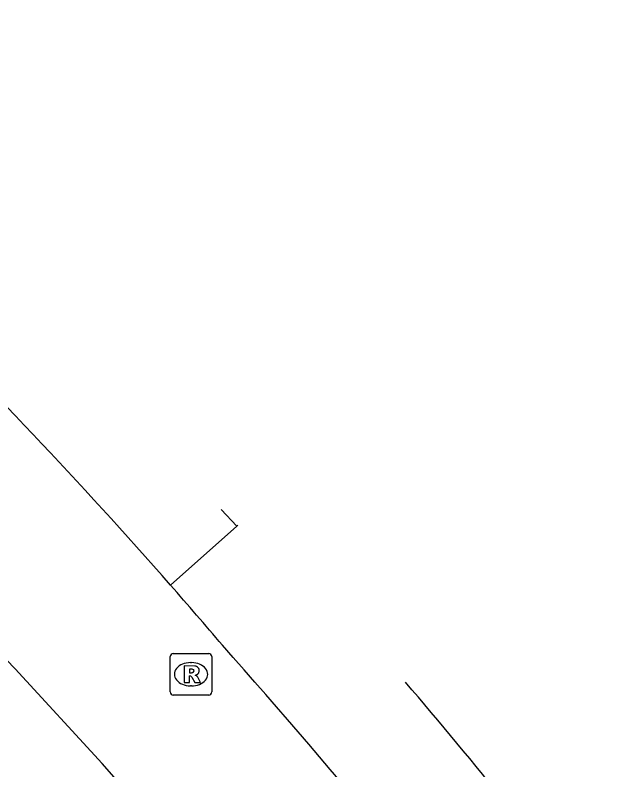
# Model space of a CAD drawing. Extents: x 161087 to 161922, y 382574 to 383873.
# Drawn here: x 161816.52 to 161830.74, y 382984.27 to 383002.43 of the extents above; entities that cross this region are included whole.
import ezdxf

# ---------------------------------------------------------------- set-up
doc = ezdxf.new("R2010")
doc.units = 0
for name, color, linetype in [('IMGEO_Berm_gesloten', 7, 'Continuous'), ('IMGEO_Berm_open', 7, 'Continuous'), ('IMGEO_Fietspad_gesloten', 7, 'Continuous'), ('IMGEO_Rijbaan_lokaal_gesloten', 7, 'Continuous'), ('IMGEO_Rioolput', 7, 'Continuous')]:
    doc.layers.add(name, color=color, linetype=linetype)

msp = doc.modelspace()

# ---------------------------------------------------------------- linework, layer by layer
at = {"layer": 'IMGEO_Berm_gesloten'}
for points in [[(161821.861, 382990.133), (161821.482, 382990.533)], [(161821.885, 382990.155), (161821.861, 382990.133)]]:
    msp.add_lwpolyline(points, dxfattribs=at)
at = {"layer": 'IMGEO_Berm_open'}
msp.add_lwpolyline([(161821.861, 382990.133), (161820.261, 382988.714)], dxfattribs=at)
at = {"layer": 'IMGEO_Fietspad_gesloten'}
msp.add_lwpolyline([(161816.523, 382986.699), (161818.616, 382984.42)], dxfattribs=at)
for centre, radius, start, end in [((161722.56, 382903.005), 129.967, 41.25917, 49.91047), ((161694.989, 382870.23), 168.332, 43.78095, 50.26107), ((161723.051, 382903.427), 129.32, 40.4157, 41.26194), ((161693.413, 382873.523), 171.309, 37.36751, 41.60412), ((161691.885, 382872.318), 169.197, 36.72109, 41.49503)]:
    msp.add_arc(centre, radius, start, end, dxfattribs=at)
at = {"layer": 'IMGEO_Rijbaan_lokaal_gesloten'}
msp.add_arc((161728.9, 382903.401), 127.66, 37.08668, 40.54087, dxfattribs=at)
at = {"layer": 'IMGEO_Rioolput'}
for p, q in [((161820.255, 382986.142), (161820.255, 382986.994)), ((161820.33, 382987.068), (161821.182, 382987.068)), ((161821.256, 382986.994), (161821.256, 382986.142)), ((161820.743, 382986.848), (161820.768, 382986.848)), ((161820.766, 382986.288), (161820.741, 382986.288)), ((161821.182, 382986.068), (161820.33, 382986.068))]:
    msp.add_line(p, q, dxfattribs=at)
for points in [[(161820.255, 382986.142), (161820.255, 382986.994)], [(161820.33, 382987.068), (161821.182, 382987.068)], [(161821.256, 382986.994), (161821.256, 382986.142)], [(161820.844, 382986.766), (161820.592, 382986.768), (161820.592, 382986.368)], [(161820.77, 382986.687), (161820.716, 382986.687), (161820.716, 382986.606)], [(161820.716, 382986.606), (161820.768, 382986.606)], [(161820.592, 382986.368), (161820.716, 382986.368), (161820.716, 382986.53), (161820.727, 382986.53)], [(161820.774, 382986.501), (161820.845, 382986.368), (161820.985, 382986.368), (161820.92, 382986.494)], [(161821.182, 382986.068), (161820.33, 382986.068)]]:
    msp.add_lwpolyline(points, dxfattribs=at)
for centre, radius, start, end in [((161820.332, 382986.992), 0.0765, 91.552, 178.448), ((161820.332, 382986.992), 0.0765, 91.552, 178.448), ((161821.18, 382986.992), 0.0765, 1.552, 88.448), ((161821.18, 382986.992), 0.0765, 1.552, 88.448), ((161820.843, 382986.656), 0.109, 350.3612, 89.416), ((161820.752, 382986.795), 0.19, 274.7715, 282.9687), ((161820.776, 382986.591), 0.0964, 77.0061, 93.1865), ((161820.79, 382986.648), 0.0378, 276.6634, 79.6772), ((161820.841, 382986.656), 0.112, 277.5842, 350.9817), ((161820.825, 382986.441), 0.108, 29.5134, 73.7905), ((161820.726, 382986.477), 0.0533, 26.0293, 88.6989), ((161820.332, 382986.144), 0.0765, 181.552, 268.448), ((161820.332, 382986.144), 0.0765, 181.552, 268.448), ((161821.18, 382986.144), 0.0765, 271.552, 358.448), ((161821.18, 382986.144), 0.0765, 271.552, 358.448)]:
    msp.add_arc(centre, radius, start, end, dxfattribs=at)
for centre, major_axis, ratio, start_param, end_param in [((161820.742, 382986.568), (-0.387, 0.002), 0.722429, 4.712389, 7.853982), ((161820.767, 382986.568), (-0.39, 0.002), 0.717154, 1.570796, 4.712389)]:
    msp.add_ellipse(centre, major_axis=major_axis, ratio=ratio, start_param=start_param, end_param=end_param, dxfattribs=at)

doc.saveas('drawing.dxf')
